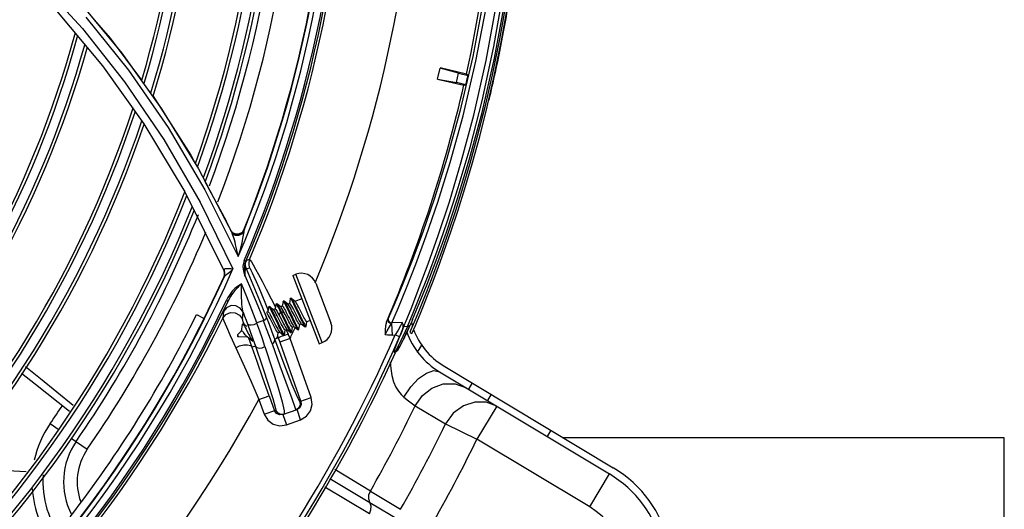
# Model space of a CAD drawing. Extents: x 40.7 to 137.4, y -250.8 to -221.5.
# Tile 315 of 320: x 123.2587 to 123.4149, y -233.1363 to -233.0587. Entities that reach past the tile are written whole.
import ezdxf

# ---------------------------------------------------------------- set-up
doc = ezdxf.new("R2010")
doc.units = 0
doc.header["$MEASUREMENT"] = 0
doc.layers.get('0').update_dxf_attribs({"linetype": 'CONTINUOUS'})

msp = doc.modelspace()

# ---------------------------------------------------------------- linework, layer by layer
at = {"color": 6, "linetype": 'Continuous'}
for p, q in [((123.3339757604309, -233.0629824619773), (123.3357316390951, -233.0529721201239)), ((123.3340667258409, -233.0648193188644), (123.3359265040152, -233.0547490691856)), ((123.3352411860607, -233.0617533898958), (123.3363425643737, -233.0555120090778)), ((123.33595549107, -233.0556107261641), (123.3348564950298, -233.0618151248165)), ((123.3348564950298, -233.0618151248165), (123.3337073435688, -233.0674270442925)), ((123.3340893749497, -233.0673939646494), (123.3352411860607, -233.0617533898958)), ((123.3320891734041, -233.0715791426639), (123.3339757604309, -233.0629824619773)), ((123.3320926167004, -233.0734239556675), (123.3340667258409, -233.0648193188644)), ((123.3250307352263, -233.0681197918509), (123.3254281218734, -233.0663977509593)), ((123.3283756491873, -233.0671982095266), (123.3254281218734, -233.0663977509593)), ((123.3296070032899, -233.0673292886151), (123.3254353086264, -233.0663666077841)), ((123.3280309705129, -233.0686918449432), (123.3283756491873, -233.0671982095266)), ((123.3283756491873, -233.0671982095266), (123.3298653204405, -233.0675419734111)), ((123.3298653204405, -233.0675419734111), (123.3296070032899, -233.0673292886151)), ((123.3337073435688, -233.0674270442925), (123.3325272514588, -233.0725518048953)), ((123.3329079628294, -233.0725358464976), (123.3340893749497, -233.0673939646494)), ((123.3250235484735, -233.0681509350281), (123.3292026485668, -233.0691152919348)), ((123.325030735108, -233.0681197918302), (123.3280309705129, -233.0686918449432)), ((123.3295268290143, -233.0690370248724), (123.3280309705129, -233.0686918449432)), ((123.3292026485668, -233.0691152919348), (123.3295268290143, -233.0690370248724)), ((123.331716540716, -233.077236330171), (123.3329079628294, -233.0725358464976)), ((123.321059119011, -233.1062474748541), (123.3221198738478, -233.1037210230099)), ((123.3224185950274, -233.1039912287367), (123.3218956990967, -233.1052752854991)), ((123.3177715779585, -233.1067846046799), (123.3188388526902, -233.1043113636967)), ((123.3199377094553, -233.1067117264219), (123.3209374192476, -233.1042642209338)), ((123.3202363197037, -233.1073565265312), (123.3211480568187, -233.1051959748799)), ((123.3218956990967, -233.1052752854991), (123.3214816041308, -233.1062773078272)), ((123.3218290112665, -233.1063957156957), (123.3222466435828, -233.1053848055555)), ((123.3222466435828, -233.1053848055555), (123.3227738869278, -233.1040894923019)), ((123.3169199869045, -233.1066584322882), (123.3171848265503, -233.1060647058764)), ((123.3173842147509, -233.107411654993), (123.3177287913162, -233.1068596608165)), ((123.3174973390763, -233.1066920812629), (123.3177715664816, -233.1067846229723)), ((123.3177287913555, -233.1068596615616), (123.3177715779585, -233.1067846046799)), ((123.3177287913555, -233.1068596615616), (123.31782596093, -233.1087100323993)), ((123.3194250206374, -233.106697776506), (123.3177715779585, -233.1067846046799)), ((123.3196624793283, -233.107386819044), (123.3198477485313, -233.1069246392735)), ((123.3198477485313, -233.1069246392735), (123.3199377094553, -233.1067117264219)), ((123.3211619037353, -233.1070426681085), (123.3207616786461, -233.1079929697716)), ((123.3214816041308, -233.1062773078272), (123.3211619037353, -233.1070426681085)), ((123.3215054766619, -233.1071704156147), (123.3218290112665, -233.1063957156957)), ((123.31782596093, -233.1087100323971), (123.3183182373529, -233.1086841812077)), ((123.3189896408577, -233.108977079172), (123.318318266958, -233.1086841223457)), ((123.3187544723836, -233.1079202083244), (123.3183183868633, -233.1086841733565)), ((123.3186800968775, -233.1098402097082), (123.3195231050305, -233.1077325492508)), ((123.3202362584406, -233.1073566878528), (123.3191363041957, -233.1097499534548)), ((123.3195227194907, -233.10773492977), (123.3193540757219, -233.1081325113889)), ((123.3195231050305, -233.1077325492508), (123.3196625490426, -233.1073868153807)), ((123.3203915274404, -233.1077304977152), (123.3195531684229, -233.1095087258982)), ((123.3196582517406, -233.1092914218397), (123.3206635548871, -233.107153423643)), ((123.3202362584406, -233.1073566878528), (123.3196625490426, -233.1073868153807)), ((123.3197993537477, -233.1090146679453), (123.3202143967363, -233.1081086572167)), ((123.3204174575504, -233.1076754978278), (123.3199766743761, -233.1086468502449)), ((123.3207616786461, -233.1079929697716), (123.3206371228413, -233.1082921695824)), ((123.3206371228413, -233.1082921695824), (123.3209736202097, -233.1084367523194)), ((123.3209736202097, -233.1084367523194), (123.3210040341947, -233.108361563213)), ((123.3210040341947, -233.108361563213), (123.3215054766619, -233.1071704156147)), ((123.3182126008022, -233.1110684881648), (123.3186800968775, -233.1098402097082)), ((123.3191363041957, -233.1097499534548), (123.3184619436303, -233.1110581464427)), ((123.3195290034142, -233.1095572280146), (123.3188668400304, -233.1108094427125)), ((123.3195531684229, -233.1095087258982), (123.3195290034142, -233.1095572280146)), ((123.319670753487, -233.1092648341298), (123.3197993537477, -233.1090146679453)), ((123.3181273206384, -233.1114200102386), (123.3182126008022, -233.1110684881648)), ((123.3181555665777, -233.1114185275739), (123.3183074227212, -233.1114105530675)), ((123.3182672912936, -233.111412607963), (123.3185041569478, -233.1113368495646)), ((123.3184619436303, -233.1110581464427), (123.3182691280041, -233.1114125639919)), ((123.3185041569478, -233.1113368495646), (123.3186650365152, -233.1111686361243)), ((123.3188668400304, -233.1108094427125), (123.3186659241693, -233.1111670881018)), ((123.3186728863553, -233.1111548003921), (123.3190298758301, -233.1105115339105)), ((123.3218642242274, -233.111399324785), (123.3225142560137, -233.1103174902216)), ((123.3253307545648, -233.1145224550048), (123.3523051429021, -233.1307303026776)), ((123.3259280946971, -233.1135283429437), (123.3529024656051, -233.1297361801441)), ((123.3305310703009, -233.1162940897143), (123.3299337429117, -233.1172882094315)), ((123.3344172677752, -233.1199821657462), (123.332718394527, -233.1193429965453)), ((123.3335237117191, -233.1180922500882), (123.3329263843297, -233.1190863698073)), ((123.3214820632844, -233.1199144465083), (123.3262984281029, -233.1227948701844)), ((123.3344172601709, -233.1199821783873), (123.3312734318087, -233.1252143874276)), ((123.326298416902, -233.1227948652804), (123.3312734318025, -233.1252143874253)), ((123.3430009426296, -233.1237867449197), (123.3424036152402, -233.1247808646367)), ((123.3491613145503, -233.1359625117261), (123.3312734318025, -233.1252143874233)), ((123.3143726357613, -233.1334486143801), (123.3087406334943, -233.1300442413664)), ((123.30794075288, -233.1314275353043), (123.3143079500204, -233.1352296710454)), ((123.3491613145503, -233.1359625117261), (123.3523051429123, -233.1307303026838)), ((123.3142235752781, -233.1370250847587), (123.3071466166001, -233.1328008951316)), ((123.3143726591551, -233.1334485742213), (123.3191662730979, -233.1363285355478)), ((123.3143083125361, -233.1352298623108), (123.3191006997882, -233.1381094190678))]:
    msp.add_line(p, q, dxfattribs=at)
at = {"color": 155}
for p, q in [((123.2642970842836, -233.0570095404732), (123.2718819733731, -233.0660367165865)), ((123.2682516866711, -233.0559280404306), (123.2749501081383, -233.0640187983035)), ((123.2692540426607, -233.0583136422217), (123.2759839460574, -233.0666858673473)), ((123.2749501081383, -233.0640187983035), (123.2812531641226, -233.0728280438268)), ((123.2718819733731, -233.0660367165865), (123.2784346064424, -233.0752041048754)), ((123.2812531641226, -233.0728280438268), (123.2871009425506, -233.0823449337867)), ((123.2784346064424, -233.0752041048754), (123.2849505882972, -233.0860033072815)), ((123.2871009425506, -233.0823449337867), (123.2924314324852, -233.0925488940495)), ((123.2881205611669, -233.0843786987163), (123.2914859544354, -233.0906073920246)), ((123.2849505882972, -233.0860033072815), (123.2911876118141, -233.0985943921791)), ((123.2881244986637, -233.0856683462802), (123.2934186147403, -233.0962564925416)), ((123.2873594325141, -233.0876153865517), (123.292565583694, -233.0982221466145)), ((123.2917383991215, -233.0911193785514), (123.2914859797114, -233.090607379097)), ((123.2919837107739, -233.0916211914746), (123.2917383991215, -233.0911193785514)), ((123.2922355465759, -233.092140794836), (123.2919837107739, -233.0916211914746)), ((123.2925706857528, -233.0925542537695), (123.2922355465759, -233.092140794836)), ((123.2924320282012, -233.0925493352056), (123.2922355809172, -233.0921407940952)), ((123.2925323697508, -233.0924740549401), (123.2922514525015, -233.0921279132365)), ((123.2924322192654, -233.0925496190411), (123.2924351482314, -233.0925556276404)), ((123.2924551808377, -233.0925864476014), (123.2924351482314, -233.0925556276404)), ((123.2930154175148, -233.0926936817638), (123.2925323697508, -233.0924740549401)), ((123.2930536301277, -233.0927741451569), (123.2925706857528, -233.0925542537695)), ((123.2935823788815, -233.0927563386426), (123.2930536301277, -233.0927741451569)), ((123.2938192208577, -233.0927776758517), (123.2937074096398, -233.092827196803)), ((123.2939219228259, -233.0927208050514), (123.2938192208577, -233.0927776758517)), ((123.2943172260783, -233.0919885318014), (123.294010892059, -233.0924236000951)), ((123.2941788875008, -233.0925469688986), (123.2943330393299, -233.0923937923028)), ((123.2943084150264, -233.0926089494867), (123.2943330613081, -233.0923938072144)), ((123.294355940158, -233.0920696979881), (123.2943171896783, -233.0919886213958)), ((123.2943330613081, -233.0923938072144), (123.2943559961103, -233.0920695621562)), ((123.2943658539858, -233.0968849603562), (123.2946371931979, -233.0970013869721)), ((123.2952160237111, -233.0967035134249), (123.294702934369, -233.0968731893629)), ((123.2912819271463, -233.0987646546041), (123.291152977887, -233.098447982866)), ((123.291238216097, -233.098814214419), (123.2911764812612, -233.098597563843)), ((123.2912716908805, -233.0988898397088), (123.2911875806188, -233.0985943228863)), ((123.2942996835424, -233.0987960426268), (123.2944877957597, -233.099355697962)), ((123.2947067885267, -233.09822700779), (123.2952211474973, -233.0980560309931)), ((123.2957981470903, -233.1007306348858), (123.2947075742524, -233.0982286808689)), ((123.3020830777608, -233.0992553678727), (123.3025562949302, -233.0990744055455)), ((123.3020830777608, -233.0992553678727), (123.3062255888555, -233.1100880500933)), ((123.3066987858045, -233.1099070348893), (123.3025562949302, -233.0990744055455)), ((123.2911514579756, -233.0994163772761), (123.2911847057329, -233.0994918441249)), ((123.305708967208, -233.1004828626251), (123.3081072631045, -233.1067544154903)), ((123.2913073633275, -233.1043848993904), (123.2917935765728, -233.1033220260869)), ((123.2915263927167, -233.1031961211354), (123.2917935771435, -233.1033220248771)), ((123.2977317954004, -233.1037658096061), (123.298144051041, -233.1048086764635)), ((123.2986238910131, -233.1029509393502), (123.299295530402, -233.1043048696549)), ((123.2993757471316, -233.1038170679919), (123.2992530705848, -233.1045609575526)), ((123.2993757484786, -233.1038170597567), (123.2993917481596, -233.1037874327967)), ((123.2995057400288, -233.1037440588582), (123.2993917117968, -233.1037876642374)), ((123.3001592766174, -233.104254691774), (123.2995379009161, -233.1037556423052)), ((123.3005159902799, -233.1033817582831), (123.3003933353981, -233.1041249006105)), ((123.3006462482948, -233.1033082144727), (123.300532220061, -233.1033518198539)), ((123.3006462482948, -233.1033082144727), (123.3006785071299, -233.1033197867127)), ((123.3012999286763, -233.1038188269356), (123.3006785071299, -233.1033197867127)), ((123.3015484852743, -233.1036913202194), (123.3012725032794, -233.1037968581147)), ((123.3016562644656, -233.1029456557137), (123.3015336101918, -233.1036888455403)), ((123.3016562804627, -233.1029455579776), (123.301672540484, -233.1029153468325)), ((123.3017865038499, -233.102872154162), (123.3016724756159, -233.1029157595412)), ((123.3017865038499, -233.102872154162), (123.3018187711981, -233.1028837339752)), ((123.3024401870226, -233.1033827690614), (123.3018187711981, -233.1028837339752)), ((123.3034948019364, -233.1029470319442), (123.3024127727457, -233.1033608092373)), ((123.2868028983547, -233.1054716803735), (123.2879978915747, -233.1060711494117)), ((123.2910515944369, -233.1049727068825), (123.2909445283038, -233.1060505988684)), ((123.2940725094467, -233.1061833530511), (123.2941802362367, -233.1050887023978)), ((123.2964936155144, -233.1040511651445), (123.2974431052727, -233.1064208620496)), ((123.2981276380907, -233.1049994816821), (123.2978354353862, -233.1051112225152)), ((123.2982354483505, -233.1042531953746), (123.2981127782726, -233.1049970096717)), ((123.2982354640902, -233.1042530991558), (123.2982514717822, -233.1042235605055)), ((123.2983654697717, -233.1041801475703), (123.2982514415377, -233.1042237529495)), ((123.2983654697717, -233.1041801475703), (123.2983976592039, -233.1041917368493)), ((123.2990190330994, -233.1046907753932), (123.2983976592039, -233.1041917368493)), ((123.2992679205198, -233.1045634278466), (123.2989918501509, -233.1046689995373)), ((123.2998589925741, -233.1054889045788), (123.3000055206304, -233.1057727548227)), ((123.3001247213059, -233.1050830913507), (123.2998591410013, -233.1054888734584)), ((123.3002386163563, -233.1050397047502), (123.3001245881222, -233.1050833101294)), ((123.3001247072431, -233.1050830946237), (123.3003127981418, -233.105476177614)), ((123.3004082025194, -233.1041273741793), (123.300132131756, -233.1042329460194)), ((123.3007069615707, -233.1051646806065), (123.3002383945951, -233.1050396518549)), ((123.3002386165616, -233.1050397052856), (123.3004272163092, -233.1054334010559)), ((123.3003127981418, -233.105476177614), (123.3008954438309, -233.1067043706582)), ((123.3004272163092, -233.1054334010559), (123.3010103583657, -233.1066626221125)), ((123.3008535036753, -233.1054482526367), (123.3007070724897, -233.1051645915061)), ((123.3013080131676, -233.1063398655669), (123.3008535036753, -233.1054482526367)), ((123.3026514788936, -233.1044432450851), (123.3032349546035, -233.1056731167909)), ((123.2940518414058, -233.1070081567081), (123.293867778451, -233.1081084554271)), ((123.2941942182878, -233.1069124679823), (123.2940801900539, -233.1069560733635)), ((123.2974431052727, -233.1064208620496), (123.2963735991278, -233.1067804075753)), ((123.2991027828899, -233.1057656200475), (123.2996854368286, -233.1069936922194)), ((123.2992163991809, -233.1057216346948), (123.2997954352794, -233.1069420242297)), ((123.3000055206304, -233.1057727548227), (123.3004602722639, -233.1066648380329)), ((123.3030375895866, -233.107779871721), (123.3031602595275, -233.1070368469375)), ((123.3034213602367, -233.1069288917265), (123.3031454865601, -233.1070343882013)), ((123.3033941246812, -233.1069070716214), (123.3040155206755, -233.1074061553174)), ((123.3041778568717, -233.1073438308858), (123.3043005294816, -233.1066007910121)), ((123.3048138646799, -233.1063963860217), (123.304285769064, -233.1065983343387)), ((123.2933030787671, -233.1086571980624), (123.2939352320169, -233.1080588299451)), ((123.2933030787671, -233.1086571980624), (123.2934125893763, -233.1089435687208)), ((123.2938929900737, -233.108098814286), (123.293867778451, -233.1081084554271)), ((123.293909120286, -233.1080627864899), (123.2938678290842, -233.1081084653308)), ((123.2939197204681, -233.1080577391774), (123.293909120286, -233.1080627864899)), ((123.2939661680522, -233.108055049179), (123.2939197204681, -233.1080577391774)), ((123.2939352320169, -233.1080588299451), (123.2939386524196, -233.1080566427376)), ((123.2996166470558, -233.1090883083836), (123.2997393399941, -233.1083449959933)), ((123.3000005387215, -233.1082370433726), (123.2997246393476, -233.1083425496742)), ((123.2999737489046, -233.1082155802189), (123.3005951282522, -233.1087147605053)), ((123.3006266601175, -233.1087260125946), (123.3007406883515, -233.1086824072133)), ((123.3013044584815, -233.108544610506), (123.3007233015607, -233.1087582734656)), ((123.3007569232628, -233.1086523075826), (123.3008796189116, -233.1079089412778)), ((123.3011408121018, -233.1078009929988), (123.3008649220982, -233.1079064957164)), ((123.3009920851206, -233.1078713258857), (123.3013044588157, -233.1085446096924)), ((123.3011134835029, -233.1077790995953), (123.3017349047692, -233.1082781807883)), ((123.3016272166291, -233.1092537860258), (123.3013044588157, -233.1085446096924)), ((123.301734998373, -233.1082782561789), (123.3017673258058, -233.1082899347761)), ((123.301766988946, -233.1082896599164), (123.3018810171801, -233.1082460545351)), ((123.3018810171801, -233.1082460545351), (123.3018973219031, -233.1082159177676)), ((123.3018973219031, -233.1082159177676), (123.3020199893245, -233.1074729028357)), ((123.3022810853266, -233.1073649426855), (123.3020052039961, -233.1074704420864)), ((123.3022537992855, -233.1073430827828), (123.3028752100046, -233.1078421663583)), ((123.3028753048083, -233.1078422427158), (123.3029075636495, -233.1078538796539)), ((123.3029072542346, -233.1078536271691), (123.3030212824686, -233.1078100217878)), ((123.3040475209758, -233.1074175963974), (123.3041615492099, -233.1073739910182)), ((123.3041615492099, -233.1073739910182), (123.3041778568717, -233.1073438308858)), ((123.2932729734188, -233.1087894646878), (123.2933019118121, -233.1088651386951)), ((123.2934125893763, -233.1089435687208), (123.2948415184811, -233.1089828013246)), ((123.2997785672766, -233.1091587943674), (123.2992232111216, -233.1093570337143)), ((123.2994547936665, -233.1091507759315), (123.2994865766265, -233.1091622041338)), ((123.299486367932, -233.1091620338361), (123.2996003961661, -233.1091184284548)), ((123.2996588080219, -233.1088313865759), (123.2997784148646, -233.1091588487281)), ((123.3033617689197, -233.1191962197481), (123.2997785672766, -233.1091587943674)), ((123.3016272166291, -233.1092537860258), (123.3000177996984, -233.1098282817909)), ((123.3049712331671, -233.1186218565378), (123.3016272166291, -233.1092537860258)), ((123.3062255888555, -233.1100880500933), (123.3066988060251, -233.109907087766)), ((123.2961385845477, -233.1104581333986), (123.2956095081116, -233.1106469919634)), ((123.2967017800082, -233.1189024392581), (123.2983111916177, -233.1183279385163)), ((123.2967017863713, -233.1189024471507), (123.2975475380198, -233.1212717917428)), ((123.2983111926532, -233.1183279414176), (123.2991569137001, -233.1206971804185)), ((123.3018848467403, -233.1187632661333), (123.3023702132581, -233.1201153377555)), ((123.3031678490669, -233.1192654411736), (123.3049711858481, -233.1186217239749)), ((123.2975474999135, -233.1212716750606), (123.2993671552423, -233.12062213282)), ((123.2994621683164, -233.1211388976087), (123.2991569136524, -233.1206971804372)), ((123.3004837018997, -233.1213253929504), (123.3027326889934, -233.1205225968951)), ((123.3006970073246, -233.1207178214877), (123.3006931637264, -233.1212506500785)), ((123.3023702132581, -233.1201153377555), (123.3025395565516, -233.1205915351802)), ((123.3029744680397, -233.1202942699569), (123.3025395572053, -233.1205915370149)), ((123.3031750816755, -233.1202169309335), (123.3027326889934, -233.1205225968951)), ((123.3033072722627, -233.1221322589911), (123.302732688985, -233.1205225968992)), ((123.2635675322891, -233.1227519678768), (123.2649891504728, -233.123732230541)), ((123.3004837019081, -233.1213253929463), (123.3010582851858, -233.1229350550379)), ((123.3010584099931, -233.1229350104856), (123.3033071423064, -233.1221323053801)), ((123.2668850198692, -233.125039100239), (123.2694610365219, -233.126815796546))]:
    msp.add_line(p, q, dxfattribs=at)
at = {"color": 5}
for p, q in [((123.4149404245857, -233.1249956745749), (123.3450129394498, -233.124995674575)), ((123.4149404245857, -233.1849956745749), (123.4149404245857, -233.1249956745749))]:
    msp.add_line(p, q, dxfattribs=at)
at = {"color": 6, "linetype": 'Continuous'}
for points in [[(123.335084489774, -233.0077449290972), (123.3353842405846, -233.0197096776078), (123.3350348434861, -233.0315472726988), (123.3340644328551, -233.0431585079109), (123.3325322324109, -233.0543487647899), (123.3306142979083, -233.0645435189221), (123.328565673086, -233.0732682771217), (123.326514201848, -233.0806995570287), (123.3245377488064, -233.0870237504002), (123.3226932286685, -233.0923740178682), (123.3210165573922, -233.0968668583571), (123.3195304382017, -233.1005984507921), (123.3182492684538, -233.1036460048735), (123.3171848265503, -233.1060647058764)], [(123.3188388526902, -233.1043113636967), (123.3201104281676, -233.1012382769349), (123.321583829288, -233.0974927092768), (123.3232475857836, -233.0929932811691), (123.3250791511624, -233.0876466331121), (123.3270398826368, -233.0813504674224), (123.3290775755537, -233.0739666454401), (123.3311222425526, -233.0652891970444), (123.333045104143, -233.0551581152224), (123.3346185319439, -233.0438326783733), (123.3356302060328, -233.0319419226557), (123.3359958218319, -233.0198669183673), (123.3356939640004, -233.0077129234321)], [(123.3209374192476, -233.1042642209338), (123.3221382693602, -233.1011909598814), (123.323547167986, -233.0974343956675), (123.3251447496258, -233.0929247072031), (123.3269059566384, -233.0875668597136), (123.3287988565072, -233.0812460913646), (123.3307688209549, -233.0738321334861), (123.3327364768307, -233.0651663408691), (123.3345892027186, -233.055037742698), (123.3360999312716, -233.0437480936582), (123.3370665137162, -233.0319035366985), (123.3374090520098, -233.0198221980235), (123.3371009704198, -233.0076390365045)], [(123.3211480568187, -233.1051959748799), (123.3222402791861, -233.1025145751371), (123.3235159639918, -233.0992548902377), (123.3249658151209, -233.0953539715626), (123.3265756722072, -233.090738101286), (123.3283246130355, -233.0853146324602), (123.3301798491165, -233.0789712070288), (123.3320891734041, -233.0715791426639)], [(123.3325272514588, -233.0725518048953), (123.3313380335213, -233.0772348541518), (123.3301575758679, -233.0815131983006), (123.3289951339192, -233.0854357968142), (123.327863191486, -233.0890252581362), (123.3267748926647, -233.0922937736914), (123.3257373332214, -233.0952648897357), (123.3247572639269, -233.0979562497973), (123.3238521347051, -233.100352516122), (123.3230659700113, -233.1023704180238), (123.3224185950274, -233.1039912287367)], [(123.3221198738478, -233.1037210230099), (123.3233723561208, -233.1006250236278), (123.3248133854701, -233.0968716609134), (123.3264335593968, -233.0923789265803), (123.328211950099, -233.0870523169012), (123.3301157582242, -233.0807779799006), (123.3320926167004, -233.0734239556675)], [(123.3227738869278, -233.1040894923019), (123.3234275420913, -233.1024519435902), (123.32421291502, -233.100434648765), (123.3251156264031, -233.0980432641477), (123.3260980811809, -233.0953436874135), (123.3271399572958, -233.0923580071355), (123.328232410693, -233.0890739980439), (123.3293662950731, -233.0854745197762), (123.3305315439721, -233.0815376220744), (123.331716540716, -233.077236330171)], [(123.3169201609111, -233.1066579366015), (123.316754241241, -233.1072520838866), (123.3166975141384, -233.1079198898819), (123.3167063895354, -233.1086550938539)], [(123.3171431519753, -233.1061576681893), (123.3171296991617, -233.1063711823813), (123.3172430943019, -233.1065887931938), (123.3174577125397, -233.106764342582), (123.3177287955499, -233.1068596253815)], [(123.317184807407, -233.1060646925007), (123.3171682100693, -233.1062882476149), (123.3172809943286, -233.1065134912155), (123.3174973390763, -233.1066920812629)], [(123.3194250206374, -233.106697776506), (123.3191246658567, -233.1072544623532), (123.3187544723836, -233.1079202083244)], [(123.3195233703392, -233.1077376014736), (123.319588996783, -233.1074247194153), (123.3195535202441, -233.1070747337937), (123.3194250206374, -233.106697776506)], [(123.3210659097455, -233.1062326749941), (123.3209302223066, -233.1065466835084), (123.3207973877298, -233.1068513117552), (123.3206640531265, -233.1071532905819)], [(123.3167063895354, -233.1086550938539), (123.3170439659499, -233.1080181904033), (123.3173842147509, -233.107411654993)], [(123.31782596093, -233.1087100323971), (123.3174688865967, -233.1087159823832), (123.3170962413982, -233.1086976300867), (123.3167063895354, -233.1086550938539)], [(123.3193540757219, -233.1081325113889), (123.3191770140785, -233.1085451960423), (123.3189896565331, -233.108977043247)], [(123.3206640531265, -233.1071532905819), (123.3205819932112, -233.1072655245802), (123.3204298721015, -233.107344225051), (123.3202363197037, -233.1073565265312)], [(123.3175176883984, -233.112957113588), (123.3175975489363, -233.114018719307), (123.3177854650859, -233.1151352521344), (123.3180591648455, -233.1161119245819), (123.3184077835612, -233.1169424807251), (123.3188111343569, -233.1176215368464), (123.3192477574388, -233.1181535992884), (123.3196966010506, -233.1185559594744)], [(123.3196966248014, -233.1185560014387), (123.3207914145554, -233.116939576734), (123.3220274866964, -233.1156171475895), (123.3232789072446, -233.1147213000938), (123.3244188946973, -233.1143427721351), (123.3253308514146, -233.1145225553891)], [(123.3214820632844, -233.1199144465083), (123.3226370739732, -233.1182823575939), (123.3241434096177, -233.1171172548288), (123.3259286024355, -233.1164644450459), (123.3278256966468, -233.1164378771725), (123.3296059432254, -233.1170912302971)], [(123.3196966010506, -233.1185559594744), (123.32042501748, -233.1191116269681), (123.32148203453, -233.1199143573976)], [(123.332718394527, -233.1193429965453), (123.3309294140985, -233.119322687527), (123.3291313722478, -233.1199133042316), (123.3275155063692, -233.1211042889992), (123.3262984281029, -233.1227948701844)], [(123.3143082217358, -233.1352296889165), (123.3141285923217, -233.1346570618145), (123.3141511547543, -233.1340391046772), (123.3143726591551, -233.1334485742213)], [(123.3142237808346, -233.1370254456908), (123.3144551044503, -233.1364365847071), (123.3144864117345, -233.1358145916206), (123.3143083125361, -233.1352298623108)]]:
    msp.add_lwpolyline(points, dxfattribs=at)
at = {"color": 155}
for points in [[(123.246710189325, -233.0393505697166), (123.2543192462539, -233.0455299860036), (123.2616691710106, -233.0524497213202), (123.2687066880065, -233.0601178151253), (123.2753735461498, -233.0685389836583), (123.2816098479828, -233.0777108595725), (123.2873594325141, -233.0876153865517)], [(123.2705733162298, -233.0587405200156), (123.273092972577, -233.0616560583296), (123.2780528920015, -233.0683205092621)], [(123.2759839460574, -233.0666858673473), (123.2822938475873, -233.0758051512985), (123.2881244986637, -233.0856683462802)], [(123.2799019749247, -233.0708471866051), (123.2858681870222, -233.0802099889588), (123.2865776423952, -233.0815230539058)], [(123.2934136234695, -233.096266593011), (123.2933091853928, -233.0957302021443), (123.2932045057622, -233.0952362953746), (123.2931006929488, -233.0947814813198), (123.2929985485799, -233.0943630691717), (123.2928991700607, -233.0939803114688), (123.2928023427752, -233.0936315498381), (123.2927080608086, -233.0933138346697), (123.2926152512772, -233.0930252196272), (123.2925235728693, -233.0927677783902), (123.2924322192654, -233.0925496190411)], [(123.2929167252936, -233.0929031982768), (123.2927433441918, -233.0928398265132), (123.2927160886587, -233.0928248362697), (123.2925938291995, -233.0927355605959), (123.2924870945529, -233.0926273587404), (123.2924551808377, -233.0925864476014)], [(123.2937074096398, -233.092827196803), (123.2935870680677, -233.0928686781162), (123.2934605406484, -233.0929007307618), (123.2933320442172, -233.0929218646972), (123.2932023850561, -233.092931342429), (123.2930656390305, -233.0929272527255), (123.2929167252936, -233.0929031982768)], [(123.294010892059, -233.0924236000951), (123.2935440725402, -233.0926756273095), (123.2930154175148, -233.0926936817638)], [(123.2934136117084, -233.0962665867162), (123.293562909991, -233.0957570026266), (123.2936948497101, -233.095286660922), (123.2938117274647, -233.0948519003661), (123.2939153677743, -233.0944493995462), (123.2940070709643, -233.0940767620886), (123.2940873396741, -233.0937340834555), (123.2941569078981, -233.0934199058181), (123.2942170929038, -233.0931287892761), (123.2942681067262, -233.0928578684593), (123.2943084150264, -233.0926089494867)], [(123.294355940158, -233.0920696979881), (123.2940494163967, -233.0925044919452), (123.2935823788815, -233.0927563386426)], [(123.2941648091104, -233.0925137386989), (123.2940984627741, -233.0925856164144), (123.294015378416, -233.0926566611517), (123.2939219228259, -233.0927208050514)], [(123.2943712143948, -233.0968740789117), (123.2942264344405, -233.0973032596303), (123.2941582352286, -233.0977708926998), (123.2941829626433, -233.0982721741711), (123.2942996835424, -233.0987960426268)], [(123.2944782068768, -233.0993750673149), (123.2944621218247, -233.0990385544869), (123.2944523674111, -233.0987372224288), (123.2944472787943, -233.0984659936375), (123.2944447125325, -233.0982108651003), (123.2944462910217, -233.097951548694), (123.2944645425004, -233.0976689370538)], [(123.2944645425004, -233.0976689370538), (123.2945202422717, -233.0973506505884), (123.2946365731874, -233.0970028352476)], [(123.2947067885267, -233.09822700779), (123.2945819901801, -233.0977852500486), (123.2945796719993, -233.0973229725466), (123.294702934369, -233.0968731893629)], [(123.2946365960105, -233.0970027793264), (123.2946703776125, -233.0969318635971), (123.2946925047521, -233.096888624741), (123.2947029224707, -233.0968731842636)], [(123.2952160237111, -233.0967035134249), (123.2950943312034, -233.0971445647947), (123.295094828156, -233.0976067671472), (123.2952211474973, -233.0980560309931)], [(123.295216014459, -233.096703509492), (123.2953065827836, -233.0968282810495), (123.295488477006, -233.0971232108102), (123.2957660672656, -233.0975957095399), (123.2961401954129, -233.0982550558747)], [(123.2911514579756, -233.0994163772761), (123.2912373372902, -233.0991214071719), (123.291238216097, -233.098814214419)], [(123.2925564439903, -233.0982403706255), (123.2922762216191, -233.098225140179), (123.2920083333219, -233.098214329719), (123.2917670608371, -233.0981993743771), (123.2915629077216, -233.0981948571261), (123.2914027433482, -233.0982053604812), (123.2912838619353, -233.0982309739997), (123.2912043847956, -233.0982773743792), (123.2911589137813, -233.0983466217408), (123.2911539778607, -233.0984475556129)], [(123.2911539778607, -233.0984475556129), (123.2911634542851, -233.0985066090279), (123.2911744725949, -233.0985560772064), (123.2911875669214, -233.0985944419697)], [(123.2911847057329, -233.0994918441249), (123.2912706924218, -233.099196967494), (123.2912716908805, -233.0988898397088)], [(123.2912190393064, -233.0994275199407), (123.2913047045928, -233.0991023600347), (123.2912819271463, -233.0987646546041)], [(123.2912190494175, -233.0994275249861), (123.2912947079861, -233.099317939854), (123.2914150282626, -233.0992066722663), (123.2915859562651, -233.0990712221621), (123.2917935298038, -233.0989100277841)], [(123.2917935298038, -233.0989100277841), (123.2920280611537, -233.0987207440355), (123.2922845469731, -233.0984990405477), (123.2925565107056, -233.0982403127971)], [(123.2944782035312, -233.0993751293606), (123.2944836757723, -233.0991712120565), (123.2944913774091, -233.0989827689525), (123.2945014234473, -233.0988089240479), (123.29451393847, -233.098650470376), (123.2945292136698, -233.098508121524), (123.2945475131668, -233.0983844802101), (123.2945685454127, -233.0982853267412), (123.2945920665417, -233.0982135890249), (123.2946182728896, -233.0981704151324), (123.2946471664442, -233.0981585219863), (123.2946778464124, -233.0981795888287), (123.2947076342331, -233.0982286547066)], [(123.2952211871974, -233.0980560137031), (123.2952874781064, -233.0981646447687), (123.2954180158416, -233.0984208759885), (123.2956168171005, -233.0988367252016), (123.2958869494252, -233.0994238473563)], [(123.2961401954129, -233.0982550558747), (123.2966122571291, -233.0991096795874), (123.2971846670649, -233.1001710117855), (123.2978571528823, -233.1014513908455), (123.2986238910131, -233.1029509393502)], [(123.2911847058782, -233.099491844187), (123.2911895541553, -233.0994851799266), (123.2912013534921, -233.099462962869), (123.2912190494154, -233.0994275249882)], [(123.2939280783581, -233.1006095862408), (123.2937787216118, -233.1007024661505), (123.2936231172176, -233.1007879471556), (123.2934574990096, -233.1008911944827), (123.2932809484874, -233.1010144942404), (123.2930929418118, -233.1011606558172), (123.2928934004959, -233.1013329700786), (123.2926829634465, -233.1015351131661), (123.2924625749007, -233.1017714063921), (123.2922335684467, -233.1020475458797), (123.2919987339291, -233.1023698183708), (123.291762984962, -233.1027450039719), (123.2915426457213, -233.1031642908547)], [(123.293916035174, -233.1006337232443), (123.2937071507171, -233.1008101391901), (123.2935908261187, -233.1009132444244), (123.2934666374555, -233.1010284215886), (123.2933344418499, -233.1011569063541), (123.293193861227, -233.1013004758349), (123.293044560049, -233.1014613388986), (123.2928863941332, -233.1016418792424), (123.2927195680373, -233.101844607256), (123.2925449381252, -233.1020720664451), (123.2923640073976, -233.102326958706), (123.2921769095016, -233.1026154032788), (123.2919843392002, -233.102946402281), (123.2917935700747, -233.1033220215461)], [(123.2941803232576, -233.1050888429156), (123.294124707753, -233.1048757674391), (123.2940763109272, -233.1045843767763), (123.2940335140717, -233.1042289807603), (123.2939956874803, -233.1038116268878), (123.2939621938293, -233.1033241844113), (123.2939343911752, -233.1027566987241), (123.2939143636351, -233.1021128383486), (123.2939059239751, -233.1013996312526), (123.293915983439, -233.1006337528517)], [(123.2963735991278, -233.1067804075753), (123.2955859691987, -233.1047120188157), (123.2947706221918, -233.1026551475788), (123.2939280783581, -233.1006095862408)], [(123.2944877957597, -233.099355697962), (123.2955082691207, -233.1016961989), (123.2964936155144, -233.1040511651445)], [(123.2978863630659, -233.1058433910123), (123.2968581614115, -233.1032690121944), (123.2957981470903, -233.1007306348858)], [(123.2958869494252, -233.0994238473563), (123.2962300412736, -233.1001921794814), (123.2966506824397, -233.1011607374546), (123.2971531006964, -233.1023512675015), (123.2977317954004, -233.1037658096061)], [(123.2993917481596, -233.1037874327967), (123.2994029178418, -233.1037870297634), (123.2994591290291, -233.1038355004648), (123.2995436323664, -233.1039586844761), (123.2996555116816, -233.1041523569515), (123.2997921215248, -233.1044109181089), (123.2999498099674, -233.1047249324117), (123.3001247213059, -233.1050830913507)], [(123.2995057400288, -233.1037440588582), (123.2995170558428, -233.1037437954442), (123.2995379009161, -233.1037556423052)], [(123.2995379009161, -233.1037556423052), (123.2995725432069, -233.1037915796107), (123.2996563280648, -233.1039129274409), (123.2997666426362, -233.1041039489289), (123.2999027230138, -233.1043610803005), (123.3000613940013, -233.1046763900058), (123.3002386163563, -233.1050397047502)], [(123.3005160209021, -233.1033815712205), (123.3005213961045, -233.1033628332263), (123.3005322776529, -233.1033514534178)], [(123.3005322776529, -233.1033514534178), (123.3005569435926, -233.1033574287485), (123.3006215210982, -233.1034284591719), (123.3007150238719, -233.1035738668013), (123.3008345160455, -233.1037878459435), (123.3009773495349, -233.1040633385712), (123.3011407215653, -233.1043913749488), (123.3013199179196, -233.1047612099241), (123.3015100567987, -233.1051599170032)], [(123.3006785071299, -233.1033197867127), (123.3007414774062, -233.1033930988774), (123.3008377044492, -233.1035454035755), (123.3009592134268, -233.1037646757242), (123.3011021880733, -233.1040411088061), (123.3012649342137, -233.1043690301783), (123.3014422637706, -233.1047353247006), (123.3016298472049, -233.105128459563)], [(123.3020381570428, -233.1050989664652), (123.3018782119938, -233.1047878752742), (123.301727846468, -233.1045019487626), (123.3015936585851, -233.1042566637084), (123.3014764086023, -233.1040562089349), (123.3013783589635, -233.1039079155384), (123.30130003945, -233.1038187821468)], [(123.3015484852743, -233.1036913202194), (123.3015969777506, -233.1037109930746), (123.301670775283, -233.1037964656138), (123.301767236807, -233.1039422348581), (123.3018846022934, -233.1041426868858), (123.3020208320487, -233.104391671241), (123.3021721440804, -233.1046794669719), (123.3023310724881, -233.104988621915), (123.3024939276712, -233.1053086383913), (123.3026577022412, -233.1056304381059), (123.3028177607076, -233.105941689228), (123.3029667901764, -233.1062250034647), (123.3031006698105, -233.1064696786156), (123.3032175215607, -233.1066694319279), (123.3033155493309, -233.1068177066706), (123.3033941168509, -233.1069070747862)], [(123.301672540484, -233.1029153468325), (123.301719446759, -233.102940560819), (123.3017944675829, -233.1030398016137), (123.3018975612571, -233.1032109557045), (123.3020268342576, -233.1034503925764), (123.3021802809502, -233.1037518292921), (123.3023517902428, -233.1041003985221), (123.3025363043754, -233.1044842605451)], [(123.3018187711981, -233.1028837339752), (123.3018345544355, -233.1028983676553), (123.3019112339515, -233.1030004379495), (123.3020156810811, -233.1031751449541), (123.30214539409, -233.1034157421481), (123.3022962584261, -233.1037122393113), (123.302466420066, -233.1040585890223), (123.3026514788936, -233.1044432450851)], [(123.3035047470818, -233.1053040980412), (123.3031785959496, -233.1046632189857), (123.303020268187, -233.1043552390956), (123.3028694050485, -233.1040682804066), (123.3027332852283, -233.1038194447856), (123.3026157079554, -233.1036185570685), (123.3025189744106, -233.1034723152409), (123.3024403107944, -233.1033827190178)], [(123.2909445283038, -233.1060505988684), (123.2914401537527, -233.1054463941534), (123.2921559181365, -233.1051255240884), (123.2929390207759, -233.1051575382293), (123.293627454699, -233.1055370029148), (123.2940725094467, -233.1061833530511)], [(123.2910511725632, -233.1049731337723), (123.2910803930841, -233.1048950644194), (123.291164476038, -233.1047019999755), (123.2913073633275, -233.1043848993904)], [(123.2941802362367, -233.1050887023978), (123.2937313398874, -233.1044441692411), (123.2930421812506, -233.104068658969), (123.2922614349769, -233.1040398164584), (123.2915465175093, -233.1043634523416), (123.2910515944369, -233.1049727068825)], [(123.294180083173, -233.1050888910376), (123.2944157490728, -233.1057043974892), (123.2946495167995, -233.106321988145), (123.2948813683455, -233.1069416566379)], [(123.2975254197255, -233.1050486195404), (123.2976683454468, -233.1053236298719), (123.2977211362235, -233.1054297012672)], [(123.2997246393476, -233.1083425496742), (123.2996761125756, -233.1083228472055), (123.2996022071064, -233.1082372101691), (123.2995056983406, -233.1080913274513), (123.2993883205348, -233.1078908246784), (123.2992522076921, -233.1076420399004), (123.2991009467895, -233.1073543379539), (123.2989420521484, -233.1070452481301), (123.2987794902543, -233.1067258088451), (123.2986157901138, -233.1064041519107), (123.2984556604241, -233.1060927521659), (123.2983064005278, -233.1058089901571), (123.298172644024, -233.1055645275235), (123.298055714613, -233.1053646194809), (123.2979576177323, -233.1052162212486)], [(123.2981276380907, -233.1049994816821), (123.2981762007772, -233.1050192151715), (123.2982504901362, -233.105105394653), (123.2983478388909, -233.1052527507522), (123.2984651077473, -233.1054532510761), (123.2986003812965, -233.1057005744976), (123.298751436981, -233.1059878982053), (123.2989109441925, -233.1062981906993), (123.2992351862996, -233.1069353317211)], [(123.2982514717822, -233.1042235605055), (123.2982937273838, -233.1042437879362), (123.2983679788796, -233.1043394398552), (123.298471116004, -233.1045094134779), (123.2986000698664, -233.1047470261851), (123.2987509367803, -233.1050430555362), (123.2989198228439, -233.1053858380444), (123.2991027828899, -233.1057656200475)], [(123.2983976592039, -233.1041917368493), (123.2984116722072, -233.104204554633), (123.2984872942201, -233.1043038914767), (123.298590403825, -233.1044753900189), (123.2987191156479, -233.1047135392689), (123.2988691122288, -233.1050077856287), (123.2990362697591, -233.1053475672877), (123.2992163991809, -233.1057216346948)], [(123.3008649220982, -233.1079064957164), (123.3008168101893, -233.1078871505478), (123.3007426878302, -233.1078014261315), (123.3006447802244, -233.1076533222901), (123.3005274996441, -233.107452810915), (123.300392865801, -233.1072066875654), (123.30024157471, -233.1069189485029), (123.3000807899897, -233.1066061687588), (123.2999178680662, -233.1062860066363), (123.2997567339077, -233.1059693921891), (123.2995975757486, -233.1056598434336), (123.2994468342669, -233.1053732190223), (123.2993117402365, -233.1051263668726), (123.2991945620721, -233.1049262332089), (123.29909746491, -233.104779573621), (123.2990192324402, -233.1046906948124)], [(123.2992679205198, -233.1045634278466), (123.2993141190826, -233.1045811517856), (123.2993835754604, -233.1046596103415), (123.2994753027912, -233.1047960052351), (123.2995868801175, -233.1049844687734), (123.2997159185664, -233.1052183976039), (123.2998589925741, -233.1054889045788)], [(123.3007070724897, -233.1051645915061), (123.3005645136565, -233.1048950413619), (123.3004356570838, -233.104661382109), (123.3003240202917, -233.1044727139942), (123.3002320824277, -233.1043358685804), (123.3001594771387, -233.1042546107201)], [(123.3004082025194, -233.1041273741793), (123.30045637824, -233.1041467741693), (123.3005305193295, -233.1042325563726), (123.30062836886, -233.1043805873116), (123.3007455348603, -233.1045808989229), (123.3008801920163, -233.1048270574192), (123.3010314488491, -233.1051147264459), (123.3011921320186, -233.1054273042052), (123.3013549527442, -233.1057472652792), (123.3015162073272, -233.1060641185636), (123.3016755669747, -233.1063740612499), (123.3018263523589, -233.1066607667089), (123.3019613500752, -233.1069074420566), (123.3020785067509, -233.1071075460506), (123.3021757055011, -233.1072543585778), (123.3022537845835, -233.1073430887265)], [(123.3015100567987, -233.1051599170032), (123.3019040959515, -233.1059914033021), (123.302095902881, -233.1063940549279), (123.3022767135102, -233.1067676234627), (123.3024414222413, -233.1071004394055), (123.3025876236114, -233.1073841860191), (123.3027109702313, -233.1076073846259), (123.3028077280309, -233.1077621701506), (123.3028753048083, -233.1078422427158)], [(123.3016298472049, -233.105128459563), (123.3020179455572, -233.1059477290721), (123.3022078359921, -233.1063461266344), (123.3023888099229, -233.1067205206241), (123.302556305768, -233.1070587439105), (123.3027038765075, -233.1073448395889), (123.3028274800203, -233.1075683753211), (123.302924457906, -233.1077224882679), (123.3029924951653, -233.1078010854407), (123.3030212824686, -233.1078100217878)], [(123.3031454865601, -233.1070343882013), (123.3030969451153, -233.1070146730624), (123.3030226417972, -233.1069284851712), (123.3029251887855, -233.1067809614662), (123.3028079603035, -233.1065805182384), (123.3026728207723, -233.1063334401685), (123.3025217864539, -233.10604616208), (123.3023621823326, -233.1057356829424), (123.3020381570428, -233.1050989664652)], [(123.3025363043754, -233.1044842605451), (123.3029230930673, -233.1052991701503), (123.303117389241, -233.1057091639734), (123.3033053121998, -233.106101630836), (123.3034815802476, -233.1064631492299), (123.3036404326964, -233.1067801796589), (123.3037787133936, -233.1070424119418), (123.3038914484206, -233.1072388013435), (123.3039774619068, -233.1073658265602), (123.3040156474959, -233.1074062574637)], [(123.304285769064, -233.1065983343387), (123.3042379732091, -233.1065792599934), (123.3041644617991, -233.106494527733), (123.3040668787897, -233.1063471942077), (123.3039500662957, -233.1061477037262), (123.3038155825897, -233.1059020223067), (123.3036655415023, -233.1056167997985), (123.3035047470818, -233.1053040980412)], [(123.2909443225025, -233.106050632), (123.2911033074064, -233.1064492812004), (123.2915326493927, -233.1074137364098), (123.2921501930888, -233.1087775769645), (123.2930241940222, -233.1107244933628)], [(123.2940518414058, -233.1070081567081), (123.294075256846, -233.106958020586), (123.2940802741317, -233.1069555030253)], [(123.2943336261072, -233.1069983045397), (123.2942047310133, -233.1066207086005), (123.2941117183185, -233.1063318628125), (123.294072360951, -233.10618353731)], [(123.2940802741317, -233.1069555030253), (123.2941201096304, -233.1069650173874), (123.2941869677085, -233.1070288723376), (123.2942756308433, -233.1071487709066), (123.2943830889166, -233.1073194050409), (123.2945071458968, -233.1075332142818), (123.2946429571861, -233.1077783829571), (123.2947884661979, -233.1080495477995), (123.2950894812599, -233.1086176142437)], [(123.2942461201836, -233.1069299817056), (123.294235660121, -233.1069224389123), (123.2941938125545, -233.1069121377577)], [(123.2947923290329, -233.1073503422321), (123.2946386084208, -233.1072342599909), (123.2944365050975, -233.1070786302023), (123.2942461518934, -233.1069300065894)], [(123.2948813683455, -233.1069416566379), (123.2953249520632, -233.108150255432), (123.295744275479, -233.1093240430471), (123.296138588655, -233.1104581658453)], [(123.2948814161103, -233.1069416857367), (123.2950785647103, -233.1070875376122), (123.2954633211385, -233.1071095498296), (123.2959152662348, -233.1070102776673), (123.2963564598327, -233.1068140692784)], [(123.2976459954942, -233.1105196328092), (123.2972409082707, -233.1093179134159), (123.2968105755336, -233.1080810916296), (123.2963565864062, -233.1068142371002)], [(123.2974262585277, -233.1064542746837), (123.2977036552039, -233.1062470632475), (123.2978660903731, -233.106033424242), (123.2978861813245, -233.1058434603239)], [(123.2987801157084, -233.1101148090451), (123.2983503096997, -233.1089277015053), (123.2978984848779, -233.1077058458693), (123.2974263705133, -233.1064543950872)], [(123.2992230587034, -233.1093570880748), (123.2987999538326, -233.1082252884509), (123.2983541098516, -233.1070524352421), (123.2978863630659, -233.1058433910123)], [(123.2992351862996, -233.1069353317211), (123.2993952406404, -233.1072466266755), (123.2995455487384, -233.1075324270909), (123.2996795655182, -233.1077773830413), (123.299796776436, -233.1079777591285), (123.2998947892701, -233.1081259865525), (123.2999737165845, -233.1082155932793)], [(123.2996854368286, -233.1069936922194), (123.299872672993, -233.1073855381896), (123.3000482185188, -233.1077459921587), (123.3002093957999, -233.108068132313), (123.3003497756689, -233.1083359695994), (123.300465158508, -233.1085380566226), (123.3005529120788, -233.1086691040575), (123.3005951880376, -233.1087148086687)], [(123.2997954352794, -233.1069420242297), (123.2999862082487, -233.1073409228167), (123.3001649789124, -233.1077083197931), (123.3003264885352, -233.1080308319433), (123.3004661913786, -233.1082967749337), (123.3005806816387, -233.1084971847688), (123.3006680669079, -233.1086270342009), (123.3007266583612, -233.1086818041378), (123.3007406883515, -233.1086824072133)], [(123.3004602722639, -233.1066648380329), (123.3006036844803, -233.1069412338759), (123.3007376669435, -233.1071925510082), (123.3008578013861, -233.1074080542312), (123.3009622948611, -233.1075821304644), (123.3010480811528, -233.1077073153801), (123.3011134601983, -233.1077791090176)], [(123.3008954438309, -233.1067043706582), (123.3010797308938, -233.1070872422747), (123.3012504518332, -233.1074351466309), (123.3014031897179, -233.1077362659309), (123.3015340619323, -233.1079792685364), (123.3016389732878, -233.1081556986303), (123.3017165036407, -233.1082607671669), (123.301734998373, -233.1082782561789)], [(123.3010103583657, -233.1066626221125), (123.3011938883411, -233.1070442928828), (123.3013635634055, -233.1073900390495), (123.3015153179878, -233.1076890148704), (123.3016454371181, -233.1079312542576), (123.3017511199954, -233.1081093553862), (123.3018296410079, -233.1082162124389), (123.3018810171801, -233.1082460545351)], [(123.3020052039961, -233.1074704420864), (123.3019612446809, -233.1074545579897), (123.3018960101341, -233.1073828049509), (123.3018101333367, -233.1072574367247), (123.301705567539, -233.1070831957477), (123.3015853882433, -233.1068675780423), (123.3014513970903, -233.1066162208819), (123.3013080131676, -233.1063398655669)], [(123.3032349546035, -233.1056731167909), (123.3034218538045, -233.1060634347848), (123.3035964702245, -233.1064217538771), (123.3037562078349, -233.1067400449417), (123.3038947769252, -233.1070027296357), (123.3040082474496, -233.1071999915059), (123.3040941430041, -233.1073255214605), (123.3041505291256, -233.1073743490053), (123.3041615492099, -233.1073739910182)], [(123.2948132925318, -233.1089607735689), (123.2947296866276, -233.1088837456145), (123.294636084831, -233.108778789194), (123.2945343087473, -233.1086530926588), (123.2944257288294, -233.1085146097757), (123.2943177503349, -233.1083783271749), (123.2942133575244, -233.1082539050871), (123.2941180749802, -233.1081540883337), (123.2940364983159, -233.10808713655), (123.2939661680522, -233.108055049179)], [(123.2950894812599, -233.1086176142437), (123.2952348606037, -233.1088891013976), (123.2953711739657, -233.1091380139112), (123.2954936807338, -233.1093507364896), (123.2956009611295, -233.1095222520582), (123.2956876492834, -233.1096419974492), (123.2957381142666, -233.1096942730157)], [(123.3007406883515, -233.1086824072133), (123.3007555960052, -233.108659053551), (123.3007569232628, -233.1086523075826)], [(123.3030212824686, -233.1078100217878), (123.3030306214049, -233.1078015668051), (123.3030375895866, -233.107779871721)], [(123.3040156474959, -233.1074062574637), (123.30403538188, -233.1074177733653), (123.304047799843, -233.1074178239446)], [(123.2930241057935, -233.1107244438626), (123.2936203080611, -233.1104229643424), (123.2942747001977, -233.1102501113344), (123.2948845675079, -233.1102318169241), (123.2953545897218, -233.1103709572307), (123.2956095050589, -233.1106469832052)], [(123.2948130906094, -233.108960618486), (123.2950810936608, -233.1091697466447), (123.2954081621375, -233.1094297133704), (123.2957380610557, -233.1096942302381)], [(123.2983111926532, -233.1183279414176), (123.2973129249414, -233.1155175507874), (123.2963856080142, -233.1128800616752), (123.2951003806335, -233.1091850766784)], [(123.2987798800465, -233.1101146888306), (123.299069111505, -233.1098691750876), (123.2992208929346, -233.1096061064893), (123.299223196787, -233.1093569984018)], [(123.2987801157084, -233.1101148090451), (123.300024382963, -233.1135836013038), (123.3018848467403, -233.1187632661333)], [(123.3031678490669, -233.1192654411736), (123.3027949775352, -233.1185716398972), (123.3019812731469, -233.1166017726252), (123.3007180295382, -233.1133402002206), (123.2992232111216, -233.1093570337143)], [(123.2996003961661, -233.1091184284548), (123.2996089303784, -233.1091111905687), (123.2996166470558, -233.1090883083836)], [(123.3007233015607, -233.1087582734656), (123.300238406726, -233.1089461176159), (123.2999013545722, -233.1090885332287), (123.2997785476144, -233.109158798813)], [(123.3005951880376, -233.1087148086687), (123.3006113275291, -233.1087249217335), (123.3006268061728, -233.1087261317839)], [(123.2930241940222, -233.1107244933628), (123.2941216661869, -233.1131807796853), (123.2953826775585, -233.1159843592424), (123.2967017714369, -233.118902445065)], [(123.2961385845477, -233.1104581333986), (123.2972611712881, -233.1137597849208), (123.2982128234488, -233.1166275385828), (123.2988974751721, -233.1187779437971), (123.2992880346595, -233.1201259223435), (123.2993671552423, -233.12062213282)], [(123.2961387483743, -233.110458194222), (123.2963539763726, -233.1106796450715), (123.2967503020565, -233.1107680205), (123.297206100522, -233.1107079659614), (123.2976455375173, -233.1105195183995)], [(123.2976459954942, -233.1105196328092), (123.2987942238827, -233.1140414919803), (123.2997333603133, -233.1170655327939), (123.3003730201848, -233.1193111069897), (123.3006970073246, -233.1207178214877)], [(123.2590347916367, -233.1147379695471), (123.2612583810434, -233.116475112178), (123.2666522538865, -233.1207801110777)], [(123.2596533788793, -233.113682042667), (123.2620644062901, -233.1156058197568), (123.2672400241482, -233.1198255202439)], [(123.3031678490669, -233.1192654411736), (123.3032089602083, -233.1198135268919), (123.3029744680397, -233.1202942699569)], [(123.3033617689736, -233.1191962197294), (123.3034052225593, -233.1197313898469), (123.3031750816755, -233.1202169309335)], [(123.3033071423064, -233.1221323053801), (123.3042335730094, -233.1215760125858), (123.3048662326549, -233.1207215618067), (123.3051271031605, -233.1196908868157), (123.3049712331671, -233.1186218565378)], [(123.3006931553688, -233.121250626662), (123.3001404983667, -233.1212907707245), (123.2996674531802, -233.1210597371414), (123.2993671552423, -233.12062213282)], [(123.3004837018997, -233.1213253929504), (123.299947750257, -233.1213689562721), (123.2994621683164, -233.1211388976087)], [(123.2975475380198, -233.1212717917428), (123.2981038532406, -233.1221978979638), (123.298958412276, -233.1228304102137), (123.2999891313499, -233.1230911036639), (123.3010584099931, -233.1229350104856)], [(123.2597478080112, -233.1304067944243), (123.2528233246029, -233.1300386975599), (123.2483195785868, -233.1290456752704)]]:
    msp.add_lwpolyline(points, dxfattribs=at)
for centre, radius, start, end in [((123.1136438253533, -233.0193735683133), 0.1715857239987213, 343.4411825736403, 8.84125532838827), ((123.1136438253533, -233.0193735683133), 0.1720862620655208, 343.3113783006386, 8.718045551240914), ((123.1136438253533, -233.0193735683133), 0.1735513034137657, 342.9307999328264, 8.356449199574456), ((123.1136438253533, -233.0193735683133), 0.174051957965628, 342.8005442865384, 8.232572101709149), ((123.1136438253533, -233.0193735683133), 0.1837938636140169, 340.243330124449, 5.78950571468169), ((123.1136438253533, -233.0193735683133), 0.1842944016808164, 340.1108522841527, 5.662411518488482), ((123.1136438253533, -233.0193735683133), 0.1857594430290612, 339.7225194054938, 5.289589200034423), ((123.1136438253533, -233.0193735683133), 0.186260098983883, 339.5896382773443, 5.161923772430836), ((123.1136438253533, -233.0193735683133), 0.1871111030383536, 339.4495664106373, 5.013908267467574), ((123.1136438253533, -233.0193735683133), 0.1892692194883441, 338.8764043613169, 4.378984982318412), ((123.1136438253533, -233.0193735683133), 0.1955239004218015, 336.8454238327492, 3.320208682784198), ((123.1136438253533, -233.0193735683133), 0.1947198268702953, 338.0983991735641, 2.836268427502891), ((123.1136438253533, -233.0193735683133), 0.1947860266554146, 338.0863084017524, 2.840738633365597), ((123.1136438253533, -233.0193735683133), 0.1966428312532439, 336.789112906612, 1.901035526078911), ((123.1136438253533, -233.0193735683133), 0.1969382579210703, 336.7851294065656, 1.900087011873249), ((123.1136438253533, -233.0193735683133), 0.1973534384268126, 336.9312869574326, 1.089727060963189), ((123.1136438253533, -233.0193735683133), 0.2083655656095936, 337.1098218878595, 359.3673597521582), ((123.1136438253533, -233.0193735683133), 0.1593775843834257, 316.5695976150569, 344.9651029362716), ((123.1136438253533, -233.0193735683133), 0.1598781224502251, 316.4428113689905, 344.8410937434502), ((123.1136438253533, -233.0193735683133), 0.16134316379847, 316.0709753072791, 344.4772513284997), ((123.1136438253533, -233.0193735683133), 0.1618438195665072, 315.9436763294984, 344.3526378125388), ((123.1136438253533, -233.0193735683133), 0.1715857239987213, 313.4411825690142, 341.8980705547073), ((123.1136438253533, -233.0193735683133), 0.1720862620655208, 313.3113783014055, 341.7705226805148), ((123.1136438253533, -233.0193735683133), 0.1735513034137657, 312.9307999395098, 341.3964415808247), ((123.1136438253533, -233.0193735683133), 0.174051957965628, 312.8005442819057, 341.2683695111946), ((123.1136438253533, -233.0193735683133), 0.1842944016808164, 310.1108522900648, 338.6196116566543), ((123.1136438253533, -233.0193735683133), 0.1837938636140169, 310.2433301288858, 338.7502442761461), ((123.1136438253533, -233.0193735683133), 0.1857594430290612, 309.7225194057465, 338.2365964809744), ((123.1136438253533, -233.0193735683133), 0.186260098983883, 309.5896382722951, 338.1055035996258), ((123.1136438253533, -233.0193735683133), 0.1871111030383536, 325.412308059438, 337.9669892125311), ((123.1136438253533, -233.0193735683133), 0.1892692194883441, 325.4121604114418, 337.3015149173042), ((123.1136438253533, -233.0193735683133), 0.1955242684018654, 306.8434200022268, 336.2175132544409), ((123.3034284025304, -233.1013549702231), 0.002441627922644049, 20.92728515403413, 110.9272851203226), ((123.1136438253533, -233.0193735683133), 0.1947860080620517, 308.0863084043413, 335.733331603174), ((123.1136438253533, -233.0193735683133), 0.1947198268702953, 308.1041477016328, 335.7281499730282), ((123.1136438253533, -233.0193735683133), 0.1966431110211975, 306.7850168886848, 334.7794647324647), ((123.1136438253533, -233.0193735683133), 0.1969382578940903, 306.7855834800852, 334.7690561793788), ((123.1134746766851, -233.0192676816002), 0.1935815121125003, 322.3502849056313, 333.5567545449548), ((123.1136438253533, -233.0193735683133), 0.1973534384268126, 306.9312869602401, 333.9473339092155), ((123.3058266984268, -233.1076265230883), 0.002441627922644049, 290.9272851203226, 20.92728508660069), ((123.2933870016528, -233.1087458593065), 0.000122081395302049, 133.4289407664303, 200.9272851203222), ((123.1136438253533, -233.0193735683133), 0.2083655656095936, 334.4462073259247, 334.9538214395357), ((123.293415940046, -233.1088215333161), 0.000122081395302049, 200.9272851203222, 268.4256294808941), ((123.1136438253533, -233.0193735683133), 0.2083655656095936, 304.4462073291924, 331.4670103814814), ((123.1136438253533, -233.0193735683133), 0.182110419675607, 325.4121817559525, 326.5213855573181), ((123.2769643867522, -233.1319899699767), 0.01627275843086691, 145.4112122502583, 167.8464955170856), ((123.2769643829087, -233.1319898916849), 0.01127220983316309, 145.411873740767, 207.3088466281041), ((123.276964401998, -233.1319898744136), 0.009114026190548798, 145.4114428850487, 200.4122482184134), ((123.2769644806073, -233.1319897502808), 0.01454651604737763, 175.5760206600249, 218.7634223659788), ((123.2769643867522, -233.1319899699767), 0.01627275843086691, 183.6072863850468, 219.8146689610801)]:
    msp.add_arc(centre, radius, start, end, dxfattribs=at)
at = {"color": 6, "linetype": 'Continuous'}
for centre, radius, start, end in [((123.1136438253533, -233.0193735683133), 0.2212235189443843, 347.4803186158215, 2.006044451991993), ((123.1137069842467, -233.0193738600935), 0.2256064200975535, 349.5297388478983, 351.7470577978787), ((123.1137059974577, -233.0193738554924), 0.2256064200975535, 347.7938228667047, 349.5297832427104), ((123.1136438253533, -233.0193735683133), 0.2215218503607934, 347.0446226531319, 347.4410998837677), ((123.1136844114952, -233.0193737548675), 0.2256064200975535, 346.6558279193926, 347.8004065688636), ((123.1136438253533, -233.0193735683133), 0.2212235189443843, 336.7619070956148, 347.0060444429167), ((123.3316184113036, -233.1040580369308), 0.01104836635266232, 193.4770604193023, 196.6266167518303), ((123.1136438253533, -233.0193735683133), 0.2233114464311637, 318.0060445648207, 336.4257306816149), ((123.3316184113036, -233.1040580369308), 0.01220813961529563, 199.7807859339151, 238.9999999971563), ((123.3316184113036, -233.1040580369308), 0.01104836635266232, 199.8270242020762, 238.9999999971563), ((123.1136438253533, -233.0193735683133), 0.2240439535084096, 318.0060445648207, 336.4257575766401), ((123.1136438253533, -233.0193735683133), 0.2244575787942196, 323.3778238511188, 335.7804471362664), ((123.1136438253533, -233.0193735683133), 0.2308791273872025, 330.3902442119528, 334.1848323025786), ((123.1136438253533, -233.0193735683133), 0.2364697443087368, 330.3574626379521, 334.0647395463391), ((123.1136438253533, -233.0193735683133), 0.2420019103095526, 330.3288576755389, 334.0647394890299), ((123.3428736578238, -233.1464269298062), 0.01947198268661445, 329.0000161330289, 59.00001612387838), ((123.3428736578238, -233.1464269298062), 0.01831220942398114, 328.9999999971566, 58.99999999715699), ((123.3428736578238, -233.1464269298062), 0.01220813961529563, 329.0000000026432, 58.99999999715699)]:
    msp.add_arc(centre, radius, start, end, dxfattribs=at)

doc.saveas('drawing.dxf')
